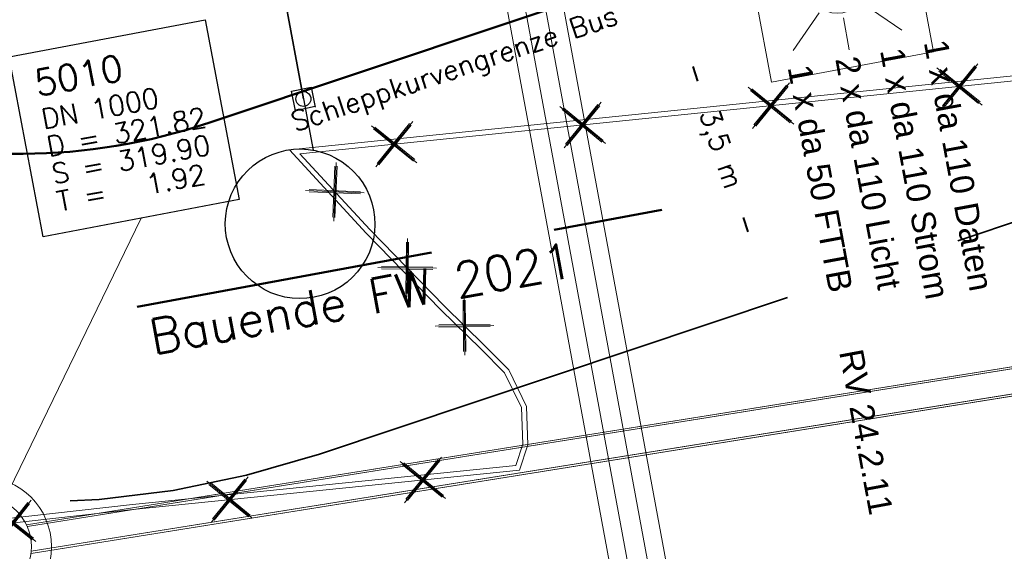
# Model space of a CAD drawing. Header units: metres. Extents: x -502 to 161, y -108 to 174.
# Tile 595 of 656: x -35.96 to -26.09, y 20.55 to 25.88. Entities that reach past the tile are written whole.
import ezdxf

# ---------------------------------------------------------------- set-up
doc = ezdxf.new("R2010")
doc.units = ezdxf.units.M
doc.header["$LTSCALE"] = 0.1
doc.linetypes.add('237', pattern=[93, 75, -18])
doc.linetypes.add('89', pattern=[85.001, 30.001, -12.5, 30, -12.5])
doc.layers.add('BRI32-005.02-5f05-Koordinierung Schemaplan 4 BA ZOB Teilbereich', color=7, linetype='Continuous')
doc.layers.add('BRI32-005.03-5f06-Koordinierung Schemaplan 4 BA ZOB Teilbereich 2 Ost - Bahnhofsallee 2023-01-21', color=7, linetype='Continuous')
doc.styles.add('Arial', font='arial.ttf')
doc.styles.add('Txt', font='txt_____.ttf')

# ---------------------------------------------------------------- blocks, each defined once
blk = doc.blocks.new('WP_LP-1020')
at = {"color": 7, "linetype": 'Continuous', "lineweight": 20, "transparency": 33554687}
for p, q in [((-0.8253, 0.8253), (0.8253, 0.8253)), ((-0.8253, -0.8253), (-0.8253, 0.8253)), ((0.8253, -0.8253), (0.8253, 0.8253)), ((-0.8253, -0.8253), (0.8253, -0.8253))]:
    blk.add_line(p, q, dxfattribs=at)
at = {"color": 1, "linetype": 'Continuous', "lineweight": 9, "true_color": 0xff0000, "transparency": 33554687}
for p, q in [((0, 0.649924), (0, 0.324962)), ((-0.554739, 0.55475), (-0.229777, 0.229788)), ((0.229777, 0.229788), (0.554739, 0.55475)), ((-0.324962, 0), (-0.649924, 0)), ((0.324962, 0), (0.649924, 0)), ((-0.229777, -0.229777), (-0.554739, -0.554739)), ((0.229777, -0.229777), (0.554739, -0.554739)), ((0, -0.324962), (0, -0.649924))]:
    blk.add_line(p, q, dxfattribs=at)
at = {"color": 7, "linetype": 'Continuous', "lineweight": 20, "transparency": 33554687}
blk.add_circle((0, 0), 0.272749, dxfattribs=at)
blk = doc.blocks.new('1016')
at = {"color": 7, "linetype": 'Continuous', "lineweight": 9, "transparency": 33554687}
for p, q in [((0.703072, 0.277444), (1.257444, -0.276928)), ((1.257444, 0.277444), (0.703072, -0.276928))]:
    blk.add_line(p, q, dxfattribs=at)
at = {"color": 2, "linetype": 'Continuous', "lineweight": 20, "true_color": 0xffff00, "transparency": 33554687}
for p, q in [((1.212401, 0.25319), (0.727326, -0.231885)), ((0.727326, 0.232401), (1.212401, -0.252674)), ((0.748114, 0.25319), (1.23319, -0.231885)), ((1.23319, 0.232401), (0.748114, -0.252674))]:
    blk.add_line(p, q, dxfattribs=at)

msp = doc.modelspace()

# ---------------------------------------------------------------- linework, layer by layer
at = {"layer": 'BRI32-005.02-5f05-Koordinierung Schemaplan 4 BA ZOB Teilbereich', "color": 7, "linetype": 'Continuous', "lineweight": 18, "transparency": 33554687}
msp.add_line((-22.8761, -15.3232), (-31.1719, 29.5882), dxfattribs=at)
at = {"layer": 'BRI32-005.02-5f05-Koordinierung Schemaplan 4 BA ZOB Teilbereich', "color": 142, "linetype": 'Continuous', "lineweight": 35, "true_color": 0x0099cc, "transparency": 33554687}
msp.add_line((-33.4785, 27.0339), (-33.118, 25.0824), dxfattribs=at)
at = {"layer": 'BRI32-005.02-5f05-Koordinierung Schemaplan 4 BA ZOB Teilbereich', "color": 91, "linetype": 'Continuous', "lineweight": 50, "true_color": 0x7fff7f, "transparency": 33554687, "flags": 128}
msp.add_lwpolyline([(-44.4194, 31.7798), (-40.7607, 26.9222), (-40.7607, 26.9222, 0.322461), (-34.0665, 24.8413), (-34.0665, 24.8413), (18.6192, 42.446)], format="xyb", dxfattribs=at)
at = {"layer": 'BRI32-005.02-5f05-Koordinierung Schemaplan 4 BA ZOB Teilbereich', "color": 91, "linetype": '237', "lineweight": 35, "true_color": 0x7fff7f, "transparency": 33554687, "flags": 128}
msp.add_lwpolyline([(-43.5564, 24.8165, 0.322461), (-32.9573, 21.5217), (21.0032, 39.5524)], format="xyb", dxfattribs=at)
at = {"layer": 'BRI32-005.02-5f05-Koordinierung Schemaplan 4 BA ZOB Teilbereich', "color": 7, "linetype": 'Continuous', "lineweight": 18, "transparency": 33554687, "flags": 128}
for points in [[(-23.3512, -15.8342), (-30.6645, 23.7579), (-31.7834, 29.8154), (-33.4059, 29.5157), (-33.4473, 29.7396), (-33.2703, 29.7723), (-33.2616, 29.7254), (-31.6391, 30.0251)], [(-23.1746, -15.7996), (-30.4875, 23.7906), (-31.6391, 30.0251)], [(-23.0532, -15.3559), (-31.3163, 29.3784), (-32.9388, 29.0787), (-32.9801, 29.3022), (-32.8031, 29.3349), (-32.7945, 29.2884), (-31.1719, 29.5882)], [(-36.0664, 25.5023), (-34.1014, 25.8749), (-33.7598, 24.073), (-35.7247, 23.7004), (-36.0664, 25.5023)]]:
    msp.add_lwpolyline(points, dxfattribs=at)
at = {"layer": 'BRI32-005.02-5f05-Koordinierung Schemaplan 4 BA ZOB Teilbereich', "color": 190, "linetype": 'Continuous', "lineweight": 18, "true_color": 0x7f00ff, "transparency": 33554687, "flags": 128}
msp.add_lwpolyline([(6.6519, 28.949), (0.5949, 28.048), (-5.0081, 27.214), (-5.4751, 27.204), (-5.5701, 27.202), (-7.9841, 27.152), (-10.7331, 26.907), (-12.4881, 26.723), (-19.3141, 26.007), (-23.7121, 25.546), (-33.2561, 24.571), (-32.4881, 23.737), (-31.7381, 22.968), (-31.3381, 22.576), (-31.1001, 22.336), (-30.9301, 21.987), (-30.9171, 21.622), (-30.9881, 21.407), (-34.8321, 21.015), (-37.2411, 20.744), (-40.1291, 20.401), (-43.5461, 19.994), (-44.8655, 19.8368)], dxfattribs=at)
at = {"layer": 'BRI32-005.02-5f05-Koordinierung Schemaplan 4 BA ZOB Teilbereich', "color": 255, "linetype": 'Continuous', "lineweight": 13, "transparency": 33554687, "flags": 128}
msp.add_lwpolyline([(6.6592, 28.8995), (0.6022, 27.9985), (-5.0039, 27.1641), (-5.4741, 27.154), (-5.5691, 27.152), (-7.9814, 27.102), (-10.7283, 26.8572), (-12.4829, 26.6733), (-19.3089, 25.9573), (-23.707, 25.4963), (-33.1517, 24.5314), (-32.4518, 23.7714), (-31.7027, 23.0033), (-31.3029, 22.6115), (-31.0588, 22.3653), (-30.8805, 21.9994), (-30.8668, 21.6148), (-30.9508, 21.3605), (-34.8268, 20.9653), (-37.2354, 20.6943), (-40.1232, 20.3514), (-43.5402, 19.9444), (-44.8596, 19.7872)], dxfattribs=at)
at = {"layer": 'BRI32-005.02-5f05-Koordinierung Schemaplan 4 BA ZOB Teilbereich', "color": 1, "linetype": 'Continuous', "lineweight": 25, "true_color": 0xff0000, "transparency": 33554687, "flags": 128}
msp.add_lwpolyline([(-36.0664, 25.5023), (-34.1014, 25.8749), (-33.7598, 24.073), (-35.7247, 23.7004), (-36.0664, 25.5023)], dxfattribs=at)
at = {"layer": 'BRI32-005.03-5f06-Koordinierung Schemaplan 4 BA ZOB Teilbereich 2 Ost - Bahnhofsallee 2023-01-21', "color": 7, "linetype": 'Continuous', "lineweight": 13, "transparency": 33554687}
msp.add_line((-22.8761, -15.3232), (-31.1719, 29.5882), dxfattribs=at)
at = {"layer": 'BRI32-005.03-5f06-Koordinierung Schemaplan 4 BA ZOB Teilbereich 2 Ost - Bahnhofsallee 2023-01-21', "color": 142, "linetype": 'Continuous', "lineweight": 30, "true_color": 0x0099cc, "transparency": 33554687}
for p, q in [((-33.4785, 27.0339), (-33.118, 25.0824)), ((-33.118, 25.0824), (-33.0203, 24.5687))]:
    msp.add_line(p, q, dxfattribs=at)
at = {"layer": 'BRI32-005.03-5f06-Koordinierung Schemaplan 4 BA ZOB Teilbereich 2 Ost - Bahnhofsallee 2023-01-21', "color": 1, "linetype": 'Continuous', "lineweight": 13, "true_color": 0xff0000, "transparency": 33554687}
for p, q in [((-35.8936, 20.8129), (-11.5939, 24.707)), ((-35.8849, 20.794), (-11.5953, 24.6866)), ((-35.8477, 20.5265), (-11.5481, 24.4207)), ((-35.8453, 20.5472), (-11.5558, 24.4397))]:
    msp.add_line(p, q, dxfattribs=at)
at = {"layer": 'BRI32-005.03-5f06-Koordinierung Schemaplan 4 BA ZOB Teilbereich 2 Ost - Bahnhofsallee 2023-01-21', "color": 1, "linetype": '89', "lineweight": 50, "true_color": 0xff0000, "transparency": 33554687}
msp.add_line((-34.7826, 22.9973), (-29.5235, 23.9687), dxfattribs=at)
at = {"layer": 'BRI32-005.03-5f06-Koordinierung Schemaplan 4 BA ZOB Teilbereich 2 Ost - Bahnhofsallee 2023-01-21', "color": 1, "linetype": 'Continuous', "lineweight": 20, "true_color": 0xff0000, "transparency": 33554687}
msp.add_line((-36.1245, 21.0437), (-34.7422, 23.8867), dxfattribs=at)
at = {"layer": 'BRI32-005.03-5f06-Koordinierung Schemaplan 4 BA ZOB Teilbereich 2 Ost - Bahnhofsallee 2023-01-21', "color": 7, "linetype": 'Continuous', "lineweight": 13, "transparency": 33554687, "flags": 128}
for points in [[(-23.3512, -15.8342), (-30.6645, 23.7579), (-31.7834, 29.8154), (-33.4059, 29.5157), (-33.4473, 29.7396), (-33.2703, 29.7723), (-33.2616, 29.7254), (-31.6391, 30.0251)], [(-23.1746, -15.7996), (-30.4875, 23.7906), (-31.6391, 30.0251)], [(-23.0532, -15.3559), (-31.3163, 29.3784), (-32.9388, 29.0787), (-32.9801, 29.3022), (-32.8031, 29.3349), (-32.7945, 29.2884), (-31.1719, 29.5882)], [(-36.0664, 25.5023), (-34.1014, 25.8749), (-33.7598, 24.073), (-35.7247, 23.7004), (-36.0664, 25.5023)]]:
    msp.add_lwpolyline(points, dxfattribs=at)
at = {"layer": 'BRI32-005.03-5f06-Koordinierung Schemaplan 4 BA ZOB Teilbereich 2 Ost - Bahnhofsallee 2023-01-21', "color": 190, "linetype": 'Continuous', "lineweight": 13, "true_color": 0x7f00ff, "transparency": 33554687, "flags": 128}
msp.add_lwpolyline([(6.6519, 28.949), (0.5949, 28.048), (-5.0081, 27.214), (-5.4751, 27.204), (-5.5701, 27.202), (-7.9841, 27.152), (-10.7331, 26.907), (-12.4881, 26.723), (-19.3141, 26.007), (-23.7121, 25.546), (-33.2561, 24.571), (-32.4881, 23.737), (-31.7381, 22.968), (-31.3381, 22.576), (-31.1001, 22.336), (-30.9301, 21.987), (-30.9171, 21.622), (-30.9881, 21.407), (-34.8321, 21.015), (-37.2411, 20.744), (-40.1291, 20.401), (-43.5461, 19.994), (-44.8655, 19.8368)], dxfattribs=at)
at = {"layer": 'BRI32-005.03-5f06-Koordinierung Schemaplan 4 BA ZOB Teilbereich 2 Ost - Bahnhofsallee 2023-01-21', "color": 255, "linetype": 'Continuous', "lineweight": 9, "transparency": 33554687, "flags": 128}
msp.add_lwpolyline([(6.6592, 28.8995), (0.6022, 27.9985), (-5.0039, 27.1641), (-5.4741, 27.154), (-5.5691, 27.152), (-7.9814, 27.102), (-10.7283, 26.8572), (-12.4829, 26.6733), (-19.3089, 25.9573), (-23.707, 25.4963), (-33.1517, 24.5314), (-32.4518, 23.7714), (-31.7027, 23.0033), (-31.3029, 22.6115), (-31.0588, 22.3653), (-30.8805, 21.9994), (-30.8668, 21.6148), (-30.9508, 21.3605), (-34.8268, 20.9653), (-37.2354, 20.6943), (-40.1232, 20.3514), (-43.5402, 19.9444), (-44.8596, 19.7872)], dxfattribs=at)
at = {"layer": 'BRI32-005.03-5f06-Koordinierung Schemaplan 4 BA ZOB Teilbereich 2 Ost - Bahnhofsallee 2023-01-21', "color": 1, "linetype": 'Continuous', "lineweight": 20, "true_color": 0xff0000, "transparency": 33554687, "flags": 128}
msp.add_lwpolyline([(-36.0664, 25.5023), (-34.1014, 25.8749), (-33.7598, 24.073), (-35.7247, 23.7004), (-36.0664, 25.5023)], dxfattribs=at)
at = {"layer": 'BRI32-005.03-5f06-Koordinierung Schemaplan 4 BA ZOB Teilbereich 2 Ost - Bahnhofsallee 2023-01-21', "color": 142, "linetype": 'Continuous', "lineweight": 30, "true_color": 0x0099cc, "transparency": 33554687, "flags": 128}
for points in [[(-32.9998, 25.0048), (-33.1956, 24.9641), (-33.2363, 25.16), (-33.0405, 25.2006), (-32.9988, 25.0001)], [(-32.4134, 23.9702), (-32.4032, 23.8973), (-32.4002, 23.8238), (-32.4044, 23.7503), (-32.4159, 23.6776), (-32.4343, 23.6064), (-32.4597, 23.5373), (-32.4917, 23.471), (-32.5301, 23.4082), (-32.5744, 23.3494), (-32.6243, 23.2953), (-32.6792, 23.2463), (-32.7387, 23.203), (-32.8022, 23.1657), (-32.869, 23.1348), (-32.9385, 23.1106), (-33.01, 23.0933), (-33.0829, 23.0831), (-33.1564, 23.0801), (-33.2299, 23.0843), (-33.3026, 23.0957), (-33.3739, 23.1142), (-33.443, 23.1395), (-33.5092, 23.1716), (-33.572, 23.2099), (-33.6308, 23.2543), (-33.6849, 23.3041), (-33.7339, 23.3591), (-33.7772, 23.4186), (-33.8146, 23.482), (-33.8455, 23.5488), (-33.8697, 23.6183), (-33.887, 23.6898), (-33.8972, 23.7627), (-33.9002, 23.8363), (-33.896, 23.9098), (-33.8845, 23.9825), (-33.8661, 24.0537), (-33.8407, 24.1228), (-33.8087, 24.1891), (-33.7703, 24.2519), (-33.726, 24.3106), (-33.6761, 24.3648), (-33.6212, 24.4137), (-33.5617, 24.4571), (-33.4982, 24.4944), (-33.4314, 24.5253), (-33.3619, 24.5495), (-33.2904, 24.5668), (-33.2175, 24.577), (-33.144, 24.58), (-33.0705, 24.5758), (-32.9978, 24.5644), (-32.9265, 24.5459), (-32.8574, 24.5205), (-32.7912, 24.4885), (-32.7284, 24.4502), (-32.6696, 24.4058), (-32.6155, 24.3559), (-32.5665, 24.301), (-32.5232, 24.2415), (-32.4858, 24.1781), (-32.4549, 24.1113), (-32.4307, 24.0418), (-32.4134, 23.9702)]]:
    msp.add_lwpolyline(points, dxfattribs=at)
at = {"layer": 'BRI32-005.03-5f06-Koordinierung Schemaplan 4 BA ZOB Teilbereich 2 Ost - Bahnhofsallee 2023-01-21', "color": 1, "linetype": 'Continuous', "lineweight": 13, "true_color": 0xff0000, "transparency": 33554687, "flags": 128}
for points in [[(-35.8477, 20.5265), (-11.5481, 24.4207), (-11.5939, 24.707), (-35.8936, 20.8129)], [(-35.8453, 20.5472), (-11.5558, 24.4397), (-11.5953, 24.6866), (-35.8849, 20.794)]]:
    msp.add_lwpolyline(points, dxfattribs=at)
at = {"layer": 'BRI32-005.03-5f06-Koordinierung Schemaplan 4 BA ZOB Teilbereich 2 Ost - Bahnhofsallee 2023-01-21', "color": 142, "linetype": 'Continuous', "lineweight": 30, "true_color": 0x0099cc, "transparency": 33554687}
msp.add_circle((-33.118, 25.0824), 0.075, dxfattribs=at)
at = {"layer": 'BRI32-005.03-5f06-Koordinierung Schemaplan 4 BA ZOB Teilbereich 2 Ost - Bahnhofsallee 2023-01-21', "color": 1, "linetype": 'Continuous', "lineweight": 20, "true_color": 0xff0000, "transparency": 33554687}
for radius in [0.7, 0.5]:
    msp.add_circle((-36.3431, 20.594), radius, dxfattribs=at)

# ---------------------------------------------------------------- block references
at = {"layer": 'BRI32-005.03-5f06-Koordinierung Schemaplan 4 BA ZOB Teilbereich 2 Ost - Bahnhofsallee 2023-01-21', "color": 7, "transparency": 33554687, "rotation": 190.575}
msp.add_blockref('WP_LP-1020', (-27.7638, 26.2136), dxfattribs=at)
at = {"layer": 'BRI32-005.03-5f06-Koordinierung Schemaplan 4 BA ZOB Teilbereich 2 Ost - Bahnhofsallee 2023-01-21', "color": 7, "transparency": 33554687, "xscale": 0.75, "yscale": 0.75, "zscale": 0.75}
for p, rotation in [((-25.809, 25.2815), 185.8330123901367), ((-27.6979, 25.0886), 185.8330123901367), ((-29.5869, 24.8956), 185.8330123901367), ((-31.4758, 24.7026), 185.8330123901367), ((-33.2998, 24.6922), 312.6408233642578), ((-32.5906, 23.9137), 314.2833824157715), ((-32.0279, 23.322), 315.5787254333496), ((-31.1884, 21.3363), 185.8227401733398), ((-33.1264, 21.1387), 185.8227401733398), ((-35.3005, 20.912), 186.4184738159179)]:
    msp.add_blockref('1016', p, dxfattribs=dict(at, rotation=rotation))

# ---------------------------------------------------------------- texts
at = {"layer": 'BRI32-005.02-5f05-Koordinierung Schemaplan 4 BA ZOB Teilbereich', "color": 91, "true_color": 0x7fff7f, "transparency": 33554687, "char_height": 0.2, "attachment_point": 1, "line_spacing_factor": 0.25, "style": 'Txt'}
for s, insert, rotation in [('Schleppkurvengrenze Bus', (-33.2642, 24.9401), 18.47682), ('-  3,5 m  -', (-29.1173, 25.4754), 288.47682)]:
    msp.add_mtext(s, dxfattribs=dict(at, insert=insert, rotation=rotation))
at = {"layer": 'BRI32-005.02-5f05-Koordinierung Schemaplan 4 BA ZOB Teilbereich', "color": 7, "transparency": 33554687, "char_height": 0.24, "attachment_point": 1, "rotation": 280.46538, "line_spacing_factor": 0.25, "style": 'Arial'}
for s, insert in [('1 x da 110 Strom', (-27.1015, 25.6117)), ('1 x da 110 Daten', (-26.6627, 25.6941))]:
    msp.add_mtext(s, dxfattribs=dict(at, insert=insert))
at = {"layer": 'BRI32-005.02-5f05-Koordinierung Schemaplan 4 BA ZOB Teilbereich', "color": 1, "true_color": 0xff0000, "transparency": 33554687, "attachment_point": 1, "line_spacing_factor": 0.25}
for s, insert, char_height, rotation, style in [('5010', (-35.8327, 25.3617), 0.26, 10.737, 'Txt'), ('1 x da 50 FTTB', (-28.0275, 25.4423), 0.24, 280.46538, 'Arial')]:
    msp.add_mtext(s, dxfattribs=dict(at, insert=insert, char_height=char_height, rotation=rotation, style=style))
at = {"layer": 'BRI32-005.02-5f05-Koordinierung Schemaplan 4 BA ZOB Teilbereich', "color": 190, "true_color": 0x7f00ff, "transparency": 33554687, "insert": (-27.5501, 25.5264), "char_height": 0.24, "attachment_point": 1, "rotation": 280.46538, "line_spacing_factor": 0.25, "style": 'Arial'}
msp.add_mtext('2 x da 110 Licht', dxfattribs=at)
at = {"layer": 'BRI32-005.03-5f06-Koordinierung Schemaplan 4 BA ZOB Teilbereich 2 Ost - Bahnhofsallee 2023-01-21', "color": 7, "transparency": 33554687, "attachment_point": 1, "line_spacing_factor": 0.25}
for s, insert, char_height, rotation, style in [('1 x da 110 Strom', (-27.1015, 25.6117), 0.24, 280.46538, 'Arial'), ('1 x da 110 Daten', (-26.6627, 25.6941), 0.24, 280.46538, 'Arial'), ('Bauende FW 2021', (-34.6871, 22.8629), 0.35, 10.46538, 'Txt')]:
    msp.add_mtext(s, dxfattribs=dict(at, insert=insert, char_height=char_height, rotation=rotation, style=style))
at = {"layer": 'BRI32-005.03-5f06-Koordinierung Schemaplan 4 BA ZOB Teilbereich 2 Ost - Bahnhofsallee 2023-01-21', "color": 1, "true_color": 0xff0000, "transparency": 33554687, "attachment_point": 1, "line_spacing_factor": 0.25}
for s, insert, char_height, rotation, style in [('5010', (-35.8327, 25.3617), 0.26, 10.737, 'Txt'), ('1 x da 50 FTTB', (-28.0275, 25.4423), 0.24, 280.46538, 'Arial'), ('DN 1000', (-35.7593, 24.9746), 0.2, 10.737, 'Txt'), ('D = 321.82', (-35.7071, 24.6995), 0.2, 10.737, 'Txt'), ('S = 319.90', (-35.6549, 24.4244), 0.2, 10.737, 'Txt'), ('T =   1.92', (-35.6028, 24.1493), 0.2, 10.737, 'Txt'), ('RV 24.2.11', (-27.5115, 22.5907), 0.24, 280.55674, 'Arial')]:
    msp.add_mtext(s, dxfattribs=dict(at, insert=insert, char_height=char_height, rotation=rotation, style=style))
at = {"layer": 'BRI32-005.03-5f06-Koordinierung Schemaplan 4 BA ZOB Teilbereich 2 Ost - Bahnhofsallee 2023-01-21', "color": 190, "true_color": 0x7f00ff, "transparency": 33554687, "insert": (-27.5501, 25.5264), "char_height": 0.24, "attachment_point": 1, "rotation": 280.46538, "line_spacing_factor": 0.25, "style": 'Arial'}
msp.add_mtext('2 x da 110 Licht', dxfattribs=at)

doc.saveas('drawing.dxf')
